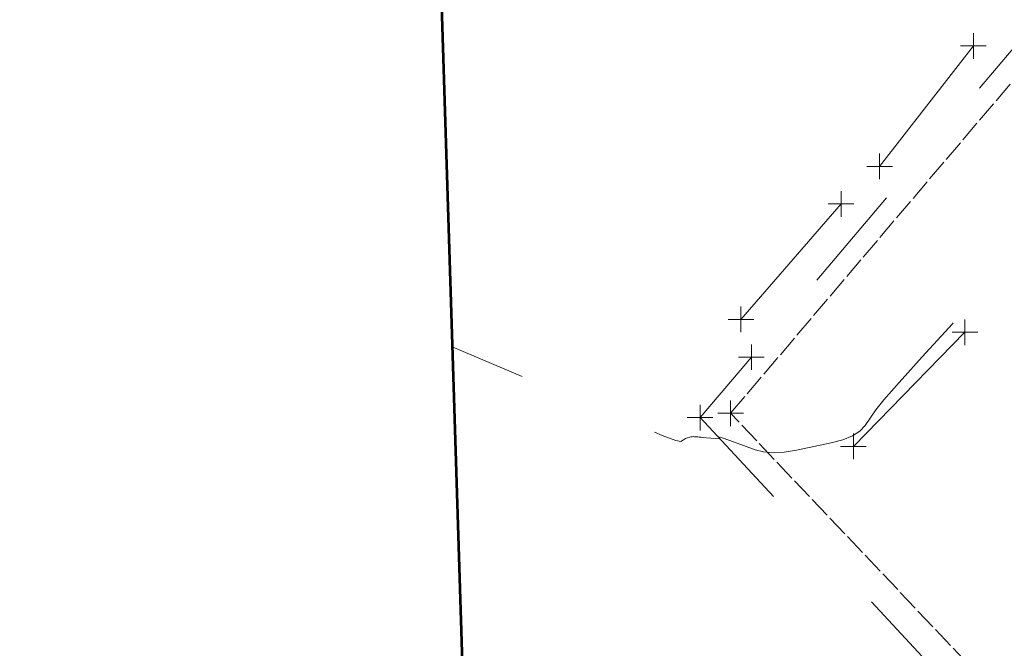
# Model space of a CAD drawing. Extents: x 1926935 to 1928139, y 199322 to 200300.
# Tile 606 of 656: x 1927479 to 1927518, y 199786 to 199810. Entities that reach past the tile are written whole.
import ezdxf

# ---------------------------------------------------------------- set-up
doc = ezdxf.new("R2010")
doc.units = 0
doc.header["$MEASUREMENT"] = 0
for name, pattern in [('DGN Style 2', [14.030763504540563, 8.418458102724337, -5.612305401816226]), ('DGN Style 3', [19.64306890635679, 14.03076350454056, -5.612305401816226]), ('DGN Style 5', [9.821534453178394, 4.209229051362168, -5.612305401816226]), ('fenceex', [0.9999979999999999, 0.8499983, -0.07499984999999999, -0.07499984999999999])]:
    doc.linetypes.add(name, pattern=pattern)
for name, color, linetype, lineweight in [('DT_X_Contour_Minor', 136, 'DGN Style 3', 0), ('DT_X_Terrain_Ground_Line', 92, 'DGN Style 3', 13), ('PV_X_Driveway', 7, 'DGN Style 5', 0), ('RD_X_Bumper_Block', 7, 'DGN Style 2', 0), ('RD_X_Fence', 230, 'fenceex', 0)]:
    doc.layers.add(name, color=color, linetype=linetype, lineweight=lineweight)
doc.layers.add('SV_X_Shot_Marker (Construction)', color=40, linetype='Continuous', lineweight=0, transparency=0.5)
doc.layers.add('SV_X_Terrain_Boundary', color=7, linetype='Continuous', lineweight=53, plot=False)

# ---------------------------------------------------------------- blocks, each defined once
blk = doc.blocks.new('SVPT_147')
at = {"layer": 'SV_X_Shot_Marker (Construction)', "transparency": 33554495}
for p, q in [((1.455191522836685e-11, 0.02500000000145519), (1.455191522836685e-11, -0.0249999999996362)), ((-0.02499999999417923, 0), (0.02500000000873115, 0))]:
    blk.add_line(p, q, dxfattribs=at)
blk.add_point((1.455191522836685e-11, 0), dxfattribs=at)
blk = doc.blocks.new('SVPT_148')
at = {"layer": 'SV_X_Shot_Marker (Construction)', "transparency": 33554495}
for p, q in [((0, 0.0249999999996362), (0, -0.0249999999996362)), ((-0.02499999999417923, 0), (0.02500000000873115, 0))]:
    blk.add_line(p, q, dxfattribs=at)
blk.add_point((0, 0), dxfattribs=at)
blk = doc.blocks.new('SVPT_170')
at = {"layer": 'SV_X_Shot_Marker (Construction)', "transparency": 33554495}
for p, q in [((0, 0.0249999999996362), (0, -0.0249999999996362)), ((-0.02500000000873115, 0), (0.02499999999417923, 0))]:
    blk.add_line(p, q, dxfattribs=at)
blk.add_point((0, 0), dxfattribs=at)
blk = doc.blocks.new('SVPT_270')
at = {"layer": 'SV_X_Shot_Marker (Construction)', "transparency": 33554495}
for p, q in [((0, 0.02499999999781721), (0, -0.02500000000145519)), ((-0.02500000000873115, -1.818989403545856e-12), (0.02499999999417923, -1.818989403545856e-12))]:
    blk.add_line(p, q, dxfattribs=at)
blk.add_point((0, -1.818989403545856e-12), dxfattribs=at)
blk = doc.blocks.new('SVPT_271')
at = {"layer": 'SV_X_Shot_Marker (Construction)', "transparency": 33554495}
for p, q in [((1.455191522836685e-11, 0.0249999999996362), (1.455191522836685e-11, -0.0249999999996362)), ((-0.02499999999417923, 0), (0.02500000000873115, 0))]:
    blk.add_line(p, q, dxfattribs=at)
blk.add_point((1.455191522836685e-11, 0), dxfattribs=at)
blk = doc.blocks.new('SVPT_272')
at = {"layer": 'SV_X_Shot_Marker (Construction)', "transparency": 33554495}
for p, q in [((0, 0.0249999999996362), (0, -0.0249999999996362)), ((-0.02499999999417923, 0), (0.02499999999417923, 0))]:
    blk.add_line(p, q, dxfattribs=at)
blk.add_point((0, 0), dxfattribs=at)
blk = doc.blocks.new('SVPT_273')
at = {"layer": 'SV_X_Shot_Marker (Construction)', "transparency": 33554495}
for p, q in [((0, 0.02500000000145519), (0, -0.0249999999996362)), ((-0.02499999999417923, 0), (0.02500000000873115, 0))]:
    blk.add_line(p, q, dxfattribs=at)
blk.add_point((0, 0), dxfattribs=at)
blk = doc.blocks.new('SVPT_353')
at = {"layer": 'SV_X_Shot_Marker (Construction)', "transparency": 33554495}
for p, q in [((0, 0.0249999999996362), (0, -0.0249999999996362)), ((-0.02499999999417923, 0), (0.02500000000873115, 0))]:
    blk.add_line(p, q, dxfattribs=at)
blk.add_point((0, 0), dxfattribs=at)
blk = doc.blocks.new('SVPT_354')
at = {"layer": 'SV_X_Shot_Marker (Construction)', "transparency": 33554495}
for p, q in [((0, 0.02500000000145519), (0, -0.02499999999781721)), ((-0.02499999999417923, 1.818989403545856e-12), (0.02499999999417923, 1.818989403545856e-12))]:
    blk.add_line(p, q, dxfattribs=at)
blk.add_point((0, 1.818989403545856e-12), dxfattribs=at)
blk = doc.blocks.new('*U2117', base_point=(1927600.1255, 199832.7095, 682.6088333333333))
at = {"layer": 'DT_X_Contour_Minor', "elevation": 673.9999999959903, "flags": 128}
blk.add_lwpolyline([(1927790.700136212, 199630.1042767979), (1927790.375829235, 199633.1220239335), (1927790.234835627, 199633.7691313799), (1927789.950843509, 199634.4171335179), (1927789.523852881, 199635.0660303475), (1927788.953863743, 199635.7158218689), (1927787.243228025, 199637.4497921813), (1927786.599324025, 199638.1872323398), (1927785.950588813, 199639.0990750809), (1927785.297022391, 199640.1853204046), (1927784.638624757, 199641.4459683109), (1927782.876456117, 199645.0402328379), (1927782.268448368, 199646.2860020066), (1927781.766051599, 199647.3276111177), (1927781.369265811, 199648.1650601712), (1927781.078091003, 199648.7983491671), (1927779.965700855, 199651.2773243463), (1927777.771877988, 199651.9810674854), (1927777.266346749, 199652.1424485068), (1927776.003713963, 199652.5442415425), (1927774.096585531, 199653.1502153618), (1927773.426848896, 199653.3761853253), (1927772.847985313, 199653.5996148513), (1927772.359994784, 199653.8205039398), (1927771.962877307, 199654.0388525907), (1927770.32169954, 199655.0518852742), (1927762.009483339, 199663.1806538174), (1927760.433147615, 199664.7963393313), (1927759.266518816, 199666.1596379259), (1927758.50959694, 199667.2705496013), (1927758.162381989, 199668.1290743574), (1927757.782751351, 199670.0819578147), (1927757.59576816, 199670.894392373), (1927757.319541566, 199671.8670334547), (1927756.954071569, 199672.99988106), (1927756.499358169, 199674.2929351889), (1927754.169127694, 199680.7010030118), (1927749.515008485, 199683.1725615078), (1927748.475082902, 199683.7578709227), (1927747.34992867, 199684.4545598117), (1927746.13954579, 199685.2626281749), (1927744.843934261, 199686.1820760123), (1927741.275331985, 199688.7824428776), (1927739.976491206, 199689.7386870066), (1927738.756420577, 199690.6571442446), (1927737.615120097, 199691.5378145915), (1927736.552589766, 199692.3806980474), (1927733.824202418, 199694.5780047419), (1927732.778897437, 199695.4931591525), (1927731.689273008, 199696.5906423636), (1927730.55532913, 199697.8704543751), (1927729.377065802, 199699.332595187), (1927723.77509156, 199706.5813528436), (1927718.869507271, 199706.144117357), (1927717.916999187, 199706.062413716), (1927717.161868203, 199706.0046894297), (1927716.604114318, 199705.9709444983), (1927716.243737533, 199705.9611789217), (1927715.54590224, 199705.9671098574), (1927715.325796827, 199706.0083052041), (1927715.188857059, 199706.1274430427), (1927715.135082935, 199706.3245233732), (1927715.164474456, 199706.5995461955), (1927715.353739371, 199707.4368637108), (1927715.421733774, 199707.8065161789), (1927715.483768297, 199708.2874854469), (1927715.53984294, 199708.8797715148), (1927715.589957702, 199709.5833743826), (1927715.809920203, 199713.1265936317), (1927715.897636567, 199713.6373701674), (1927715.912370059, 199713.7518205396), (1927715.91897781, 199713.8762674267), (1927715.917459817, 199714.0107108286), (1927715.907816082, 199714.1551507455), (1927715.871265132, 199714.5536525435), (1927715.803071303, 199714.7911092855), (1927715.625903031, 199715.2046031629), (1927715.339760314, 199715.7941341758), (1927714.944643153, 199716.5597023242), (1927712.846489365, 199720.5431069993), (1927712.17400899, 199721.7307545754), (1927711.99484934, 199722.1516298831), (1927711.745576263, 199722.9052639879), (1927711.42618976, 199723.9916568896), (1927711.036689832, 199725.4108085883), (1927709.055425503, 199732.809953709), (1927707.926345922, 199734.6019363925), (1927707.6899016, 199734.9960484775), (1927707.464459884, 199735.4103921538), (1927707.250020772, 199735.8449674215), (1927707.046584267, 199736.2997742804), (1927706.51875706, 199737.5395680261), (1927706.293331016, 199738.0138840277), (1927706.012923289, 199738.5069867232), (1927705.677533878, 199739.0188761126), (1927705.287162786, 199739.549552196), (1927704.172864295, 199740.9897373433), (1927703.675199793, 199741.7951535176), (1927703.017930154, 199743.1312631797), (1927702.201055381, 199744.9980663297), (1927701.224575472, 199747.3955629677), (1927698.407822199, 199754.4964786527), (1927697.466597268, 199756.8637227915), (1927696.75548743, 199758.6397684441), (1927696.274492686, 199759.8246156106), (1927696.023613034, 199760.4182642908), (1927695.661420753, 199761.2130627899), (1927695.534466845, 199761.4945084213), (1927695.425249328, 199761.7427464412), (1927695.333768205, 199761.9577768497), (1927695.260023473, 199762.1395996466), (1927694.957266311, 199762.9106216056), (1927693.124529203, 199767.2712259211), (1927692.750657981, 199768.1484705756), (1927692.414503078, 199768.9113741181), (1927692.116064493, 199769.5599365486), (1927691.855342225, 199770.0941578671), (1927690.726643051, 199772.3203947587), (1927689.153828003, 199774.3742991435), (1927688.850277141, 199774.7697673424), (1927688.613688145, 199775.0759272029), (1927688.444061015, 199775.292778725), (1927688.341395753, 199775.4203219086), (1927688.01853555, 199775.8071373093), (1927682.753550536, 199780.7625651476), (1927681.686572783, 199781.7621997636), (1927680.742061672, 199782.6373488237), (1927679.920017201, 199783.3880123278), (1927679.220439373, 199784.0141902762), (1927677.518187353, 199785.518017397), (1927676.610208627, 199786.3761689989), (1927675.162961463, 199787.8227534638), (1927673.17644586, 199789.8577707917), (1927670.65066182, 199792.4812209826), (1927663.196213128, 199800.2616653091), (1927660.678852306, 199802.9018463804), (1927658.717606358, 199804.9870563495), (1927657.312475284, 199806.5172952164), (1927656.463459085, 199807.492562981), (1927654.940902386, 199809.3533155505), (1927654.403241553, 199809.9896548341), (1927653.93217658, 199810.5031082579), (1927653.527707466, 199810.8936758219), (1927653.189834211, 199811.1613575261), (1927652.377633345, 199811.7113275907), (1927652.059374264, 199811.9485693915), (1927651.713747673, 199812.2478172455), (1927651.34075357, 199812.6090711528), (1927650.940391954, 199813.0323311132), (1927649.008180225, 199815.1522250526), (1927642.018911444, 199822.23038326), (1927640.705588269, 199823.5607228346), (1927639.761019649, 199824.518245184), (1927639.185205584, 199825.102950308), (1927638.978146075, 199825.3148382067), (1927638.87229566, 199825.4337415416), (1927638.848260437, 199825.4475295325), (1927638.757417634, 199825.5239058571), (1927638.495190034, 199825.7471256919), (1927638.061577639, 199826.1171890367), (1927637.456580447, 199826.6340958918), (1927634.23336236, 199829.3889627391), (1927628.377273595, 199831.7368253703), (1927627.090075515, 199832.2302279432), (1927625.738233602, 199832.7042088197), (1927624.321747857, 199833.158768), (1927622.840618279, 199833.5939054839), (1927615.777844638, 199835.5792297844), (1927615.346748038, 199835.3152577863), (1927615.123196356, 199835.1280849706), (1927614.637296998, 199834.6796973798), (1927613.889049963, 199833.9700950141), (1927612.878455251, 199832.9992778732), (1927607.550202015, 199827.8592967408), (1927608.375286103, 199822.8722264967), (1927608.17784149, 199821.8755691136), (1927607.231900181, 199821.0229127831), (1927605.537462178, 199820.3142575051), (1927603.094527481, 199819.7496032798), (1927595.582039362, 199818.4358600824), (1927593.175437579, 199818.1124188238), (1927591.58999832, 199818.1274024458), (1927590.825721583, 199818.4808109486), (1927590.88260737, 199819.1726443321), (1927592.129186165, 199821.4687665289), (1927592.335717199, 199822.1209676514), (1927592.020376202, 199822.3554793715), (1927591.183163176, 199822.1723016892), (1927589.82407812, 199821.5714346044), (1927585.50402193, 199819.4122031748), (1927584.007988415, 199818.6948868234), (1927582.759930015, 199818.1623613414), (1927581.759846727, 199817.8146267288), (1927581.007738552, 199817.6516829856), (1927579.332750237, 199817.4635541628), (1927578.407178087, 199817.43768845), (1927576.886702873, 199817.5011879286), (1927574.771324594, 199817.6540525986), (1927572.061043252, 199817.89628246), (1927564.040422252, 199818.6613823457), (1927561.342700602, 199818.9203105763), (1927559.265001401, 199819.1232703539), (1927557.80732465, 199819.2702616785), (1927556.969670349, 199819.36128455), (1927555.562622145, 199819.5293876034), (1927554.903306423, 199819.5772264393), (1927553.980645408, 199819.5946656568), (1927552.794639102, 199819.5817052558), (1927551.345287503, 199819.5383452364), (1927543.967174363, 199819.2650660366), (1927544.068647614, 199817.160929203), (1927543.974725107, 199816.6686959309), (1927543.649469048, 199816.0937690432), (1927543.092879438, 199815.4361485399), (1927542.304956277, 199814.6958344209), (1927539.895383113, 199812.6114052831), (1927538.862321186, 199811.8195987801), (1927537.570315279, 199811.0075011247), (1927536.019365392, 199810.1751123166), (1927534.209471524, 199809.322432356), (1927529.037829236, 199807.0215642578), (1927527.280632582, 199806.263162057), (1927525.887774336, 199805.7136065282), (1927524.859254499, 199805.3728976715), (1927524.195073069, 199805.2410354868), (1927522.909707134, 199805.1678652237), (1927522.321035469, 199804.9630520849), (1927521.519044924, 199804.4034903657), (1927520.503735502, 199803.4891800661), (1927519.275107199, 199802.2201211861), (1927515.714339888, 199798.3629660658), (1927514.526133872, 199797.0683927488), (1927513.632091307, 199796.0775391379), (1927513.032212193, 199795.3904052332), (1927512.72649653, 199795.0069910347), (1927512.303472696, 199794.3895127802), (1927512.1014037, 199794.173759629), (1927511.812464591, 199793.9896088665), (1927511.436655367, 199793.8370604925), (1927510.973976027, 199793.7161145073), (1927509.624337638, 199793.435728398), (1927509.143945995, 199793.3576219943), (1927508.714999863, 199793.3335923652), (1927508.337499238, 199793.3636395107), (1927508.011444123, 199793.4477634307), (1927507.210557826, 199793.7441962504), (1927506.948147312, 199793.8396551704), (1927506.761580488, 199793.903707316), (1927506.650857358, 199793.9363526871), (1927506.615977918, 199793.9375912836), (1927506.630175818, 199793.8700889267), (1927506.09599512, 199793.9183166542), (1927505.989683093, 199793.9278577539), (1927505.899681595, 199793.935812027), (1927505.825990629, 199793.9421794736), (1927505.768610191, 199793.9469600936), (1927505.637343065, 199793.9575926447), (1927505.589755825, 199793.9596684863), (1927505.545444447, 199793.9579215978), (1927505.504408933, 199793.952351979), (1927505.466649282, 199793.9429596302), (1927505.370324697, 199793.912816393), (1927505.333687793, 199793.8995815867), (1927505.296020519, 199793.8824845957), (1927505.257322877, 199793.8615254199), (1927505.217594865, 199793.8367040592), (1927505.110279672, 199793.7653641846), (1927504.909231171, 199793.812334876), (1927504.386572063, 199794.0067518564), (1927503.542302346, 199794.3486151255), (1927502.376422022, 199794.8379246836), (1927496.185222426, 199797.4654106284)], dxfattribs=at)

msp = doc.modelspace()

# ---------------------------------------------------------------- linework, layer by layer
at = {"layer": 'PV_X_Driveway'}
msp.add_polyline3d([(1927559.116, 199878.9179000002, 670.9337999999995), (1927554.142, 199879.5489000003, 670.893599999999), (1927549.297, 199878.3269000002, 670.953), (1927543.426, 199872.7767000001, 671.3207999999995), (1927536.587, 199863.4944000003, 671.767400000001), (1927533.855, 199860.1287000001, 671.950599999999), (1927520.09, 199843.0085999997, 672.3667999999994), (1927519.466, 199841.5172000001, 672.4824999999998), (1927520.725, 199841.2350999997, 672.5447000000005), (1927528.38, 199834.2272999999, 673.068), (1927534.71, 199829.1504000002, 673.3297000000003), (1927533.719, 199827.3705, 673.3799000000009), (1927519.492, 199810.7660999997, 673.747400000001), (1927507.866, 199797.0602999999, 673.7812000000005), (1927505.858, 199794.6997000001, 673.917), (1927527.104, 199771.8734000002, 676.2007000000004), (1927516.079, 199760.8877999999, 676.7277999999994), (1927519.779, 199755.5344000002, 676.9327999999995)], dxfattribs=at)
at = {"layer": 'RD_X_Bumper_Block', "extrusion": (0.0002580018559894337, 0.0003308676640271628, 0.9999999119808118), "elevation": 1237.206486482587, "flags": 128}
msp.add_lwpolyline([(1927512.63100701, 199804.1014849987), (1927516.295007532, 199808.8002852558)], dxfattribs=at)
at = {"layer": 'RD_X_Bumper_Block', "extrusion": (0.001110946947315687, 0.001278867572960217, 0.9999985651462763), "elevation": 3070.693322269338, "flags": 128}
msp.add_lwpolyline([(1927505.515951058, 199794.7710723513), (1927509.425959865, 199799.272076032)], dxfattribs=at)
at = {"layer": 'RD_X_Bumper_Block', "extrusion": (0.01768926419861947, 0.01808299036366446, 0.9996799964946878), "elevation": 38382.84422771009, "flags": 128}
msp.add_lwpolyline([(-1238162.591026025, -1490201.327129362), (-1238162.591026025, -1490207.561233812)], dxfattribs=at)
at = {"layer": 'RD_X_Fence'}
msp.add_polyline3d([(1927537.677, 199762.2944000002, 676.788599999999), (1927523.898, 199777.1087000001, 675.9084000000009), (1927507.051, 199794.8714000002, 673.805099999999), (1927523.353, 199814.0474000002, 673.613900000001), (1927535.606, 199828.9707999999, 673.3109999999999), (1927536.947, 199832.5415999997, 673.5637000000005)], dxfattribs=at)
at = {"layer": 'SV_X_Terrain_Boundary'}
msp.add_polyline3d([(1927065.849, 200161.7834000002, 634.848599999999), (1927072.669, 200156.384, 635.0632000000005), (1927101.957, 200156.5929000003, 635.742400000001), (1927134.451, 200143.6097000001, 637.4842999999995), (1927165.86, 200128.188, 640.5927999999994), (1927198.886, 200113.7877000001, 643.466), (1927229.524, 200099.0000999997, 647.2387000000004), (1927258.499, 200081.5475999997, 653.5534000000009), (1927288.979, 200066.5114000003, 657.2062000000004), (1927310.721, 200052.7785999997, 658.6239000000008), (1927318.758, 200031.6242999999, 660.4777999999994), (1927356.984, 199985.7894000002, 661.708900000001), (1927358.833, 199973.744, 662.7332999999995), (1927370.856, 199956.4252000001, 665.066099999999), (1927378.381, 199951.5119000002, 665.4415999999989), (1927435.249, 199915.7327000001, 668.156599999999), (1927450.59, 199869.9090999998, 668.3182999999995), (1927468.452, 199853.377, 669.045900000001), (1927488.402, 199836.1652000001, 671.419400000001), (1927495.144, 199830.398, 671.9865), (1927496.621, 199783.6822999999, 674.8427000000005), (1927491.759, 199778.9287000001, 675.2977999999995), (1927492.093, 199778.5847999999, 676.641599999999), (1927517.262, 199752.1289000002, 676.8212000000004)], dxfattribs=at)

# ---------------------------------------------------------------- block references
at = {"layer": 'DT_X_Terrain_Ground_Line'}
msp.add_blockref('*U2117', (1927600.1255, 199832.7095, 682.6088333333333), dxfattribs=at)
at = {"layer": 'SV_X_Shot_Marker (Construction)', "transparency": 33554495, "xscale": 20, "yscale": 20, "zscale": 20}
for name, p in [('SVPT_273', (1927516.533, 199809.1987000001, 673.7932999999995)), ('SVPT_272', (1927512.869, 199804.4999000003, 673.7957999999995)), ('SVPT_271', (1927511.364, 199803.0357000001, 673.8097999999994)), ('SVPT_270', (1927507.454, 199798.5347000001, 673.819900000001)), ('SVPT_354', (1927516.203, 199798.0312999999, 673.770599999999)), ('SVPT_147', (1927507.866, 199797.0602999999, 673.7812000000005)), ('SVPT_170', (1927507.051, 199794.8714000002, 673.805099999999)), ('SVPT_148', (1927505.858, 199794.6997000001, 673.917)), ('SVPT_353', (1927511.845, 199793.5762999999, 673.9282999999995))]:
    msp.add_blockref(name, p, dxfattribs=at)

doc.saveas('drawing.dxf')
